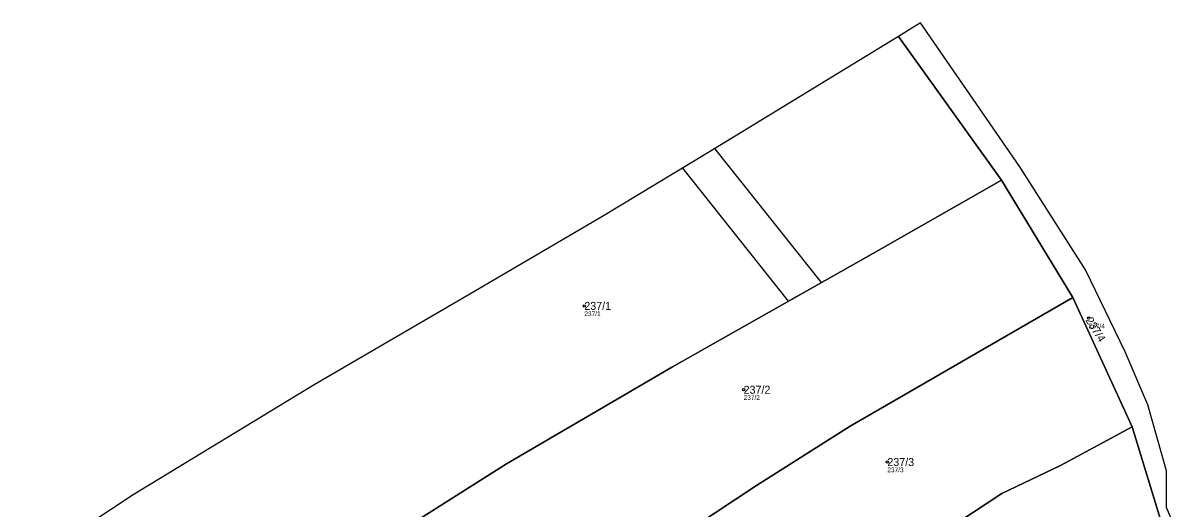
# Model space of a CAD drawing. Extents: x -734504 to -730695, y -1027923 to -1024502.
# Drawn here: x -732375.7 to -732131.8, y -1027126.7 to -1027023.7 of the extents above; entities that cross this region are included whole.
import ezdxf

# ---------------------------------------------------------------- set-up
doc = ezdxf.new("R2010")
doc.units = 0
for name, color, linetype in [('Definiční body', 7, 'Continuous'), ('Hranice parcel', 7, 'Continuous'), ('Parcelní čísla', 7, 'Continuous'), ('Polygon ku', 7, 'Continuous'), ('Polygon parcely', 7, 'Continuous'), ('Věcná břemena k části', 7, 'Continuous')]:
    doc.layers.add(name, color=color, linetype=linetype)

msp = doc.modelspace()

# ---------------------------------------------------------------- linework, layer by layer
at = {"layer": 'Definiční body'}
for centre in [(-732256.43, -1027083.79), (-732149.27, -1027086.38), (-732222.58, -1027101.6), (-732192.04, -1027116.96)]:
    msp.add_circle(centre, 0.25, dxfattribs=at)
at = {"layer": 'Hranice parcel'}
for p, q in [((-732185.03, -1027023.69), (-732187.02, -1027024.91)), ((-732172.37, -1027041.92), (-732185.03, -1027023.69)), ((-732189.69, -1027026.53), (-732229.8, -1027051.04)), ((-732187.02, -1027024.91), (-732189.69, -1027026.53)), ((-732167.81, -1027057.09), (-732189.69, -1027026.53)), ((-732163.87, -1027054.25), (-732172.37, -1027041.92)), ((-732152.65, -1027082.02), (-732167.81, -1027057.09)), ((-732139.99, -1027109.49), (-732152.65, -1027082.02)), ((-732139.99, -1027109.49), (-732133.52, -1027130.81)), ((-732352.28, -1027123.91), (-732361.93, -1027130.28))]:
    msp.add_line(p, q, dxfattribs=at)
for points in [[(-732229.8, -1027051.04), (-732252.68, -1027064.85), (-732280.73, -1027081.33), (-732313.81, -1027100.57), (-732352.28, -1027123.91)], [(-732141.53, -1027093.53), (-732149.92, -1027076.16), (-732163.87, -1027054.25)], [(-732311.91, -1027142.19), (-732301.34, -1027135.34), (-732272.98, -1027117.35), (-732237.7, -1027096.73), (-732194.99, -1027072.56), (-732167.81, -1027057.09)], [(-732252.58, -1027143.68), (-732246.4, -1027139.53), (-732219.82, -1027121.91), (-732199.94, -1027109.33), (-732152.65, -1027082.02)], [(-732131.76, -1027128.93), (-732132.7, -1027126.6), (-732132.7, -1027118.8), (-732136.7, -1027104.8), (-732141.53, -1027093.53)], [(-732198.34, -1027144), (-732189.31, -1027137.9), (-732167.72, -1027123.67), (-732155.24, -1027117.7), (-732139.99, -1027109.49)]]:
    msp.add_lwpolyline(points, dxfattribs=at)
at = {"layer": 'Polygon ku'}
msp.add_lwpolyline([(-732131.76, -1027128.93), (-732132.7, -1027126.6), (-732132.7, -1027118.8), (-732136.7, -1027104.8), (-732141.53, -1027093.53), (-732149.92, -1027076.16), (-732163.87, -1027054.25), (-732172.37, -1027041.92), (-732185.03, -1027023.69), (-732187.02, -1027024.91), (-732189.69, -1027026.53), (-732229.8, -1027051.04), (-732252.68, -1027064.85), (-732280.73, -1027081.33), (-732313.81, -1027100.57), (-732352.28, -1027123.91), (-732361.93, -1027130.28)], dxfattribs=at)
at = {"layer": 'Polygon parcely'}
for points in [[(-732131.76, -1027128.93), (-732132.7, -1027126.6), (-732132.7, -1027118.8), (-732136.7, -1027104.8), (-732141.53, -1027093.53), (-732149.92, -1027076.16), (-732163.87, -1027054.25), (-732172.37, -1027041.92), (-732185.03, -1027023.69), (-732187.02, -1027024.91), (-732189.69, -1027026.53), (-732167.81, -1027057.09), (-732152.65, -1027082.02), (-732139.99, -1027109.49), (-732133.52, -1027130.81)], [(-732272.98, -1027117.35), (-732237.7, -1027096.73), (-732194.99, -1027072.56), (-732167.81, -1027057.09), (-732189.69, -1027026.53), (-732229.8, -1027051.04), (-732252.68, -1027064.85), (-732280.73, -1027081.33), (-732313.81, -1027100.57), (-732352.28, -1027123.91), (-732361.93, -1027130.28), (-732368.01, -1027134.29), (-732375.71, -1027140.02), (-732330.26, -1027141.73), (-732311.91, -1027142.19), (-732301.34, -1027135.34)], [(-732219.82, -1027121.91), (-732199.94, -1027109.33), (-732152.65, -1027082.02), (-732167.81, -1027057.09), (-732194.99, -1027072.56), (-732237.7, -1027096.73), (-732272.98, -1027117.35), (-732301.34, -1027135.34), (-732311.91, -1027142.19), (-732252.58, -1027143.68), (-732246.4, -1027139.53)], [(-732237.62, -1027144.06), (-732198.34, -1027144), (-732189.31, -1027137.9), (-732167.72, -1027123.67), (-732155.24, -1027117.7), (-732139.99, -1027109.49), (-732152.65, -1027082.02), (-732199.94, -1027109.33), (-732219.82, -1027121.91), (-732246.4, -1027139.53), (-732252.58, -1027143.68)], [(-732198.34, -1027144), (-732184.62, -1027143.97), (-732165.24, -1027142.45), (-732147.21, -1027139.54), (-732136.94, -1027134.48), (-732133.52, -1027130.81), (-732139.99, -1027109.49), (-732155.24, -1027117.7), (-732167.72, -1027123.67), (-732189.31, -1027137.9)]]:
    msp.add_lwpolyline(points, close=True, dxfattribs=at)
at = {"layer": 'Věcná břemena k části'}
msp.add_lwpolyline([(-732213.09, -1027082.8), (-732206.04, -1027078.82), (-732228.67, -1027050.35), (-732229.8, -1027051.04), (-732235.58, -1027054.53)], close=True, dxfattribs=at)

# ---------------------------------------------------------------- texts
at = {"layer": 'Definiční body'}
for s, p in [('237/1', (-732256.43, -1027085.95)), ('237/4', (-732149.27, -1027088.54)), ('237/2', (-732222.58, -1027103.76)), ('237/3', (-732192.04, -1027119.12))]:
    msp.add_text(s, height=1, dxfattribs=at).set_placement(p)
at = {"layer": 'Parcelní čísla'}
for s, p in [('237/1', (-732256.43, -1027084.64)), ('237/2', (-732222.58, -1027102.45)), ('237/3', (-732192.04, -1027117.81))]:
    msp.add_text(s, height=1.7, dxfattribs=at).set_placement(p)
msp.add_text('237/4', height=1.7, rotation=302, dxfattribs=at).set_placement((-732149.99, -1027086.83))

doc.saveas('drawing.dxf')
